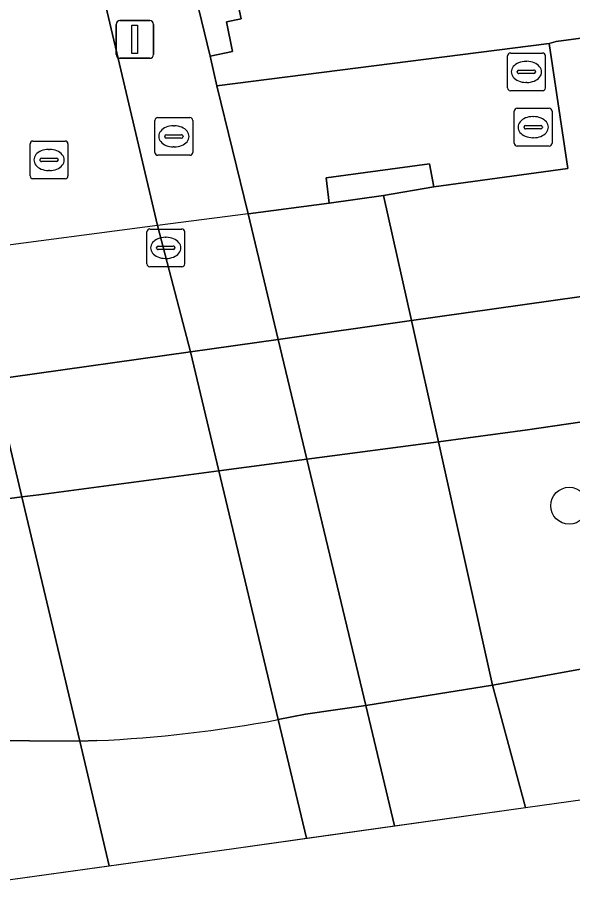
# Model space of a CAD drawing. Extents: x 157793 to 159380, y 380877 to 382313.
# Drawn here: x 158645.8 to 158660.5, y 381157.17 to 381180.18 of the extents above; entities that cross this region are included whole.
import ezdxf

# ---------------------------------------------------------------- set-up
doc = ezdxf.new("R2010")
doc.units = 0
for name, color, linetype in [('IMGEO_Berm_groen', 7, 'Continuous'), ('IMGEO_Berm_open', 7, 'Continuous'), ('IMGEO_Boom', 7, 'Continuous'), ('IMGEO_Dek', 7, 'Continuous'), ('IMGEO_Fietspad_gesloten', 7, 'Continuous'), ('IMGEO_Fietspad_open', 7, 'Continuous'), ('IMGEO_Groenvoorziening', 7, 'Continuous'), ('IMGEO_Hek', 7, 'Continuous'), ('IMGEO_Kolk', 7, 'Continuous'), ('IMGEO_Lichtmast', 7, 'Continuous'), ('IMGEO_Muur', 7, 'Continuous'), ('IMGEO_Rijbaan_regionaal_gesloten', 7, 'Continuous'), ('IMGEO_Rioolput', 7, 'Continuous'), ('IMGEO_Terreindeel_open', 7, 'Continuous'), ('IMGEO_Voetpad_op_trap', 7, 'Continuous'), ('IMGEO_Voetpad_open', 7, 'Continuous')]:
    doc.layers.add(name, color=color, linetype=linetype)

msp = doc.modelspace()

# ---------------------------------------------------------------- linework, layer by layer
at = {"layer": 'IMGEO_Berm_groen'}
msp.add_lwpolyline([(158694.468, 381170.476), (158683.301, 381178.47), (158678.595, 381175.016), (158678.24, 381175.5), (158677.179, 381174.821), (158673.253, 381172.947), (158668.276, 381171.049), (158667.33, 381170.729), (158665.236, 381170.171), (158663.101, 381169.802), (158659.302, 381169.246), (158656.946, 381168.934), (158658.382, 381162.481), (158662.608, 381163.25)], dxfattribs=at)
at = {"layer": 'IMGEO_Berm_open'}
for points in [[(158656.946, 381168.934), (158653.466, 381168.472), (158651.138, 381168.163), (158646.366, 381167.53), (158645.917, 381167.471), (158642.084, 381166.962), (158643.461, 381161.015), (158644.781, 381161.014), (158647.451, 381160.996), (158647.909, 381161.013)], [(158652.71, 381161.57), (158653.068, 381161.64), (158653.426, 381161.713), (158654.225, 381161.827), (158655.023, 381161.944), (158658.382, 381162.481), (158656.946, 381168.934)]]:
    msp.add_lwpolyline(points, dxfattribs=at)
msp.add_arc((158646.357, 381195.36), 34.382, 272.5873, 280.6481, dxfattribs=at)
at = {"layer": 'IMGEO_Boom'}
msp.add_circle((158660.412, 381167.239), 0.489, dxfattribs=at)
at = {"layer": 'IMGEO_Dek'}
msp.add_lwpolyline([(158659.254, 381159.237), (158658.382, 381162.481), (158656.946, 381168.934), (158656.232, 381172.144), (158655.493, 381175.462), (158654.057, 381175.258), (158651.915, 381174.977), (158649.514, 381174.661), (158644.821, 381174.045), (158644.373, 381173.986), (158644.287, 381173.975), (158643.943, 381173.93), (158641.518, 381173.611), (158640.465, 381173.473), (158640.513, 381173.013), (158641.286, 381170.034), (158642.084, 381166.962), (158643.461, 381161.015), (158644.464, 381157.171), (158651.531, 381158.158)], close=True, dxfattribs=at)
at = {"layer": 'IMGEO_Fietspad_gesloten'}
msp.add_lwpolyline([(158661.423, 381172.877), (158656.232, 381172.144), (158656.946, 381168.934), (158659.302, 381169.246), (158663.101, 381169.802)], dxfattribs=at)
msp.add_lwpolyline([(158656.232, 381172.144), (158652.709, 381171.647), (158650.385, 381171.319), (158645.627, 381170.647), (158645.179, 381170.584), (158641.286, 381170.034), (158642.084, 381166.962), (158645.917, 381167.471), (158646.366, 381167.53), (158651.138, 381168.163), (158653.466, 381168.472), (158656.946, 381168.934)], close=True, dxfattribs=at)
at = {"layer": 'IMGEO_Fietspad_open'}
for points in [[(158653.459, 381158.427), (158653.459, 381158.428), (158652.71, 381161.57), (158651.138, 381168.163), (158650.385, 381171.319), (158649.514, 381174.661), (158645.033, 381193.65), (158637.662, 381224.561), (158632.206, 381247.49), (158631.61, 381250), (158626.887, 381270.801), (158625.632, 381276.047)], [(158630.986, 381232.35), (158632.959, 381224.507), (158633.079, 381224.104), (158633.659, 381221.269), (158636.8, 381208.028), (158637.841, 381203.72), (158641.154, 381189.388), (158644.821, 381174.045), (158644.373, 381173.986), (158644.474, 381173.56), (158645.179, 381170.584), (158645.917, 381167.471), (158647.451, 381160.996), (158648.233, 381157.697), (158651.531, 381158.158), (158653.459, 381158.427)]]:
    msp.add_lwpolyline(points, dxfattribs=at)
at = {"layer": 'IMGEO_Groenvoorziening'}
msp.add_lwpolyline([(158639.885, 381225.076), (158650.525, 381180.723), (158651.559, 381180.924), (158651.726, 381180.142), (158651.334, 381180.059), (158651.501, 381179.276), (158650.903, 381179.149), (158651.005, 381178.722), (158651.08, 381178.369), (158659.877, 381179.488), (158660.066, 381179.544), (158664.457, 381180.133), (158662.884, 381186.473), (158661.425, 381192.673), (158659.32, 381192.701), (158657.702, 381194.386), (158650.313, 381190.665), (158650.687, 381191.52), (158651.061, 381193.016), (158651.115, 381194.557), (158651.021, 381195.323), (158651.443, 381196.528), (158651.748, 381198.396), (158651.658, 381200.286)], dxfattribs=at)
at = {"layer": 'IMGEO_Hek'}
msp.add_lwpolyline([(158654.057, 381175.258), (158651.915, 381174.977), (158649.514, 381174.661), (158644.821, 381174.045), (158644.373, 381173.986), (158644.287, 381173.975), (158643.943, 381173.93), (158641.518, 381173.611)], dxfattribs=at)
at = {"layer": 'IMGEO_Kolk'}
for p, q in [((158649.304, 381174.571), (158650.156, 381174.571)), ((158649.229, 381173.645), (158649.229, 381174.497)), ((158649.717, 381174.351), (158649.742, 381174.351)), ((158650.23, 381174.497), (158650.23, 381173.645)), ((158649.488, 381174.065), (158649.488, 381174.077)), ((158649.531, 381174.114), (158649.929, 381174.114)), ((158649.972, 381174.077), (158649.972, 381174.065)), ((158649.926, 381174.028), (158649.528, 381174.028)), ((158649.74, 381173.791), (158649.715, 381173.791)), ((158650.156, 381173.571), (158649.304, 381173.571))]:
    msp.add_line(p, q, dxfattribs=at)
for points in [[(158649.304, 381174.571), (158650.156, 381174.571)], [(158649.229, 381173.645), (158649.229, 381174.497)], [(158650.23, 381174.497), (158650.23, 381173.645)], [(158650.156, 381173.571), (158649.304, 381173.571)]]:
    msp.add_lwpolyline(points, dxfattribs=at)
for centre, radius, start, end in [((158649.306, 381174.495), 0.0765, 91.552, 178.448), ((158649.306, 381174.495), 0.0765, 91.552, 178.448), ((158650.154, 381174.495), 0.0765, 1.552, 88.448), ((158650.154, 381174.495), 0.0765, 1.552, 88.448), ((158649.528, 381174.074), 0.0403, 85.8775, 175.7526), ((158649.525, 381174.064), 0.0366, 178.938, 274.7102), ((158649.929, 381174.071), 0.043, 264.8664, 352.4533), ((158649.933, 381174.076), 0.0386, 1.7309, 96.639), ((158649.306, 381173.647), 0.0765, 181.552, 268.448), ((158649.306, 381173.647), 0.0765, 181.552, 268.448), ((158650.154, 381173.647), 0.0765, 271.552, 358.448), ((158650.154, 381173.647), 0.0765, 271.552, 358.448)]:
    msp.add_arc(centre, radius, start, end, dxfattribs=at)
for centre, major_axis, ratio, start_param, end_param in [((158649.716, 381174.071), (-0.387, 0.002), 0.722429, 4.712389, 7.853982), ((158649.741, 381174.071), (-0.39, 0.002), 0.717154, 1.570796, 4.712389)]:
    msp.add_ellipse(centre, major_axis=major_axis, ratio=ratio, start_param=start_param, end_param=end_param, dxfattribs=at)
at = {"layer": 'IMGEO_Lichtmast'}
for p, q in [((158648.516, 381180.095), (158649.306, 381180.095)), ((158649.306, 381180.095), (158648.516, 381180.095)), ((158648.416, 381179.195), (158648.416, 381179.995)), ((158648.416, 381179.995), (158648.416, 381179.195)), ((158649.406, 381179.995), (158649.406, 381179.195)), ((158649.406, 381179.195), (158649.406, 381179.995)), ((158649.306, 381179.095), (158648.516, 381179.095)), ((158648.516, 381179.095), (158649.306, 381179.095))]:
    msp.add_line(p, q, dxfattribs=at)
msp.add_lwpolyline([(158648.836, 381179.97), (158648.986, 381179.97), (158648.986, 381179.22), (158648.836, 381179.22), (158648.836, 381179.97)], dxfattribs=at)
for centre, start, end in [((158648.516, 381179.995), 90, 180), ((158648.516, 381179.995), 90, 180), ((158649.306, 381179.995), 0, 90), ((158649.306, 381179.995), 360, 90), ((158648.516, 381179.195), 180, 270), ((158648.516, 381179.195), 180, 270), ((158649.306, 381179.195), 270, 0), ((158649.306, 381179.195), 270, 0)]:
    msp.add_arc(centre, 0.1, start, end, dxfattribs=at)
at = {"layer": 'IMGEO_Muur'}
msp.add_lwpolyline([(158656.716, 381176.299), (158653.972, 381175.925), (158654.057, 381175.258), (158655.493, 381175.462), (158656.825, 381175.686)], close=True, dxfattribs=at)
msp.add_lwpolyline([(158654.057, 381175.258), (158651.915, 381174.977)], dxfattribs=at)
at = {"layer": 'IMGEO_Rijbaan_regionaal_gesloten'}
for points in [[(158709.658, 381169.744), (158707.667, 381169.437), (158705.579, 381169.186), (158703.491, 381168.936), (158701.5, 381168.586), (158699.492, 381168.359), (158697.338, 381168.114), (158695.302, 381167.798), (158693.267, 381167.482), (158691.3, 381167.254), (158687.077, 381166.64), (158683.029, 381166.051), (158680.972, 381165.802), (158678.976, 381165.503), (158676.908, 381165.247), (158674.844, 381164.965), (158672.78, 381164.683), (158670.763, 381164.387), (158668.618, 381164.094), (158666.473, 381163.8), (158662.608, 381163.25), (158658.382, 381162.481), (158659.254, 381159.237), (158811.548, 381180.518)], [(158659.254, 381159.237), (158658.382, 381162.481), (158655.023, 381161.944), (158654.225, 381161.827), (158653.426, 381161.713), (158653.068, 381161.64), (158652.71, 381161.57)], [(158647.909, 381161.013), (158647.451, 381160.996), (158644.781, 381161.014), (158643.461, 381161.015), (158644.464, 381157.171), (158651.531, 381158.158), (158659.254, 381159.237)]]:
    msp.add_lwpolyline(points, dxfattribs=at)
msp.add_arc((158646.357, 381195.36), 34.382, 272.5873, 280.6481, dxfattribs=at)
at = {"layer": 'IMGEO_Rioolput'}
for p, q in [((158658.777, 381178.309), (158658.777, 381179.161)), ((158658.852, 381179.235), (158659.704, 381179.235)), ((158659.778, 381179.161), (158659.778, 381178.309)), ((158659.265, 381179.015), (158659.29, 381179.015)), ((158659.036, 381178.729), (158659.036, 381178.741)), ((158659.474, 381178.692), (158659.076, 381178.692)), ((158659.079, 381178.778), (158659.477, 381178.778)), ((158659.52, 381178.741), (158659.52, 381178.729)), ((158659.288, 381178.455), (158659.263, 381178.455)), ((158659.704, 381178.235), (158658.852, 381178.235)), ((158659.031, 381177.77), (158659.883, 381177.77)), ((158649.519, 381177.525), (158650.371, 381177.525)), ((158658.956, 381176.844), (158658.956, 381177.696)), ((158659.444, 381177.55), (158659.469, 381177.55)), ((158659.957, 381177.696), (158659.957, 381176.844)), ((158649.444, 381176.599), (158649.444, 381177.451)), ((158649.932, 381177.305), (158649.957, 381177.305)), ((158650.445, 381177.451), (158650.445, 381176.599)), ((158659.258, 381177.313), (158659.656, 381177.313)), ((158649.746, 381177.068), (158650.144, 381177.068)), ((158659.215, 381177.264), (158659.215, 381177.276)), ((158659.653, 381177.227), (158659.255, 381177.227)), ((158659.699, 381177.276), (158659.699, 381177.264)), ((158646.139, 381175.976), (158646.139, 381176.828)), ((158646.214, 381176.902), (158647.066, 381176.902)), ((158647.14, 381176.828), (158647.14, 381175.976)), ((158649.703, 381177.019), (158649.703, 381177.031)), ((158650.141, 381176.982), (158649.743, 381176.982)), ((158650.187, 381177.031), (158650.187, 381177.019)), ((158659.467, 381176.99), (158659.442, 381176.99)), ((158646.627, 381176.682), (158646.652, 381176.682)), ((158649.955, 381176.745), (158649.93, 381176.745)), ((158659.883, 381176.77), (158659.031, 381176.77)), ((158646.398, 381176.396), (158646.398, 381176.408)), ((158646.836, 381176.359), (158646.438, 381176.359)), ((158646.441, 381176.445), (158646.839, 381176.445)), ((158646.882, 381176.408), (158646.882, 381176.396)), ((158650.371, 381176.525), (158649.519, 381176.525)), ((158647.066, 381175.902), (158646.214, 381175.902)), ((158646.65, 381176.122), (158646.625, 381176.122))]:
    msp.add_line(p, q, dxfattribs=at)
for points in [[(158658.777, 381178.309), (158658.777, 381179.161)], [(158658.852, 381179.235), (158659.704, 381179.235)], [(158659.778, 381179.161), (158659.778, 381178.309)], [(158659.704, 381178.235), (158658.852, 381178.235)], [(158659.031, 381177.77), (158659.883, 381177.77)], [(158649.519, 381177.525), (158650.371, 381177.525)], [(158658.956, 381176.844), (158658.956, 381177.696)], [(158659.957, 381177.696), (158659.957, 381176.844)], [(158649.444, 381176.599), (158649.444, 381177.451)], [(158650.445, 381177.451), (158650.445, 381176.599)], [(158646.139, 381175.976), (158646.139, 381176.828)], [(158646.214, 381176.902), (158647.066, 381176.902)], [(158647.14, 381176.828), (158647.14, 381175.976)], [(158659.883, 381176.77), (158659.031, 381176.77)], [(158650.371, 381176.525), (158649.519, 381176.525)], [(158647.066, 381175.902), (158646.214, 381175.902)]]:
    msp.add_lwpolyline(points, dxfattribs=at)
for centre, radius, start, end in [((158658.854, 381179.159), 0.0765, 91.552, 178.448), ((158658.854, 381179.159), 0.0765, 91.552, 178.448), ((158659.702, 381179.159), 0.0765, 1.552, 88.448), ((158659.702, 381179.159), 0.0765, 1.552, 88.448), ((158659.076, 381178.738), 0.0403, 85.8775, 175.7526), ((158659.073, 381178.728), 0.0366, 178.938, 274.7102), ((158659.477, 381178.735), 0.043, 264.8664, 352.4533), ((158659.481, 381178.74), 0.0386, 1.7309, 96.639), ((158658.854, 381178.311), 0.0765, 181.552, 268.448), ((158658.854, 381178.311), 0.0765, 181.552, 268.448), ((158659.702, 381178.311), 0.0765, 271.552, 358.448), ((158659.702, 381178.311), 0.0765, 271.552, 358.448), ((158659.033, 381177.694), 0.0765, 91.552, 178.448), ((158659.033, 381177.694), 0.0765, 91.552, 178.448), ((158659.881, 381177.694), 0.0765, 1.552, 88.448), ((158659.881, 381177.694), 0.0765, 1.552, 88.448), ((158649.521, 381177.449), 0.0765, 91.552, 178.448), ((158649.521, 381177.449), 0.0765, 91.552, 178.448), ((158650.369, 381177.449), 0.0765, 1.552, 88.448), ((158650.369, 381177.449), 0.0765, 1.552, 88.448), ((158659.255, 381177.273), 0.0403, 85.8775, 175.7526), ((158659.66, 381177.275), 0.0386, 1.7309, 96.639), ((158649.743, 381177.028), 0.0403, 85.8775, 175.7526), ((158650.148, 381177.03), 0.0386, 1.7309, 96.639), ((158659.252, 381177.263), 0.0366, 178.938, 274.7102), ((158659.656, 381177.27), 0.043, 264.8664, 352.4533), ((158646.216, 381176.826), 0.0765, 91.552, 178.448), ((158646.216, 381176.826), 0.0765, 91.552, 178.448), ((158647.064, 381176.826), 0.0765, 1.552, 88.448), ((158647.064, 381176.826), 0.0765, 1.552, 88.448), ((158649.74, 381177.018), 0.0366, 178.938, 274.7102), ((158650.144, 381177.025), 0.043, 264.8664, 352.4533), ((158659.033, 381176.846), 0.0765, 181.552, 268.448), ((158659.033, 381176.846), 0.0765, 181.552, 268.448), ((158659.881, 381176.846), 0.0765, 271.552, 358.448), ((158659.881, 381176.846), 0.0765, 271.552, 358.448), ((158649.521, 381176.601), 0.0765, 181.552, 268.448), ((158649.521, 381176.601), 0.0765, 181.552, 268.448), ((158650.369, 381176.601), 0.0765, 271.552, 358.448), ((158650.369, 381176.601), 0.0765, 271.552, 358.448), ((158646.438, 381176.405), 0.0403, 85.8775, 175.7526), ((158646.435, 381176.395), 0.0366, 178.938, 274.7102), ((158646.839, 381176.402), 0.043, 264.8664, 352.4533), ((158646.843, 381176.407), 0.0386, 1.7309, 96.639), ((158646.216, 381175.978), 0.0765, 181.552, 268.448), ((158646.216, 381175.978), 0.0765, 181.552, 268.448), ((158647.064, 381175.978), 0.0765, 271.552, 358.448), ((158647.064, 381175.978), 0.0765, 271.552, 358.448)]:
    msp.add_arc(centre, radius, start, end, dxfattribs=at)
for centre, major_axis, ratio, start_param, end_param in [((158659.264, 381178.735), (-0.387, 0.002), 0.722429, 4.712389, 7.853982), ((158659.289, 381178.735), (-0.39, 0.002), 0.717154, 1.570796, 4.712389), ((158659.443, 381177.27), (-0.387, 0.002), 0.722429, 4.712389, 7.853982), ((158659.468, 381177.27), (-0.39, 0.002), 0.717154, 1.570796, 4.712389), ((158649.931, 381177.025), (-0.387, 0.002), 0.722429, 4.712389, 7.853982), ((158649.956, 381177.025), (-0.39, 0.002), 0.717154, 1.570796, 4.712389), ((158646.626, 381176.402), (-0.387, 0.002), 0.722429, 4.712389, 7.853982), ((158646.651, 381176.402), (-0.39, 0.002), 0.717154, 1.570796, 4.712389)]:
    msp.add_ellipse(centre, major_axis=major_axis, ratio=ratio, start_param=start_param, end_param=end_param, dxfattribs=at)
at = {"layer": 'IMGEO_Terreindeel_open'}
for points in [[(158659.254, 381159.237), (158658.382, 381162.481), (158656.946, 381168.934), (158656.232, 381172.144), (158655.493, 381175.462), (158654.057, 381175.258), (158651.915, 381174.977), (158652.709, 381171.647), (158653.466, 381168.472), (158655.023, 381161.944), (158655.784, 381158.753), (158655.784, 381158.752)], [(158648.233, 381157.697), (158647.451, 381160.996), (158645.917, 381167.471), (158645.179, 381170.584), (158644.474, 381173.56), (158644.373, 381173.986), (158644.287, 381173.975), (158643.943, 381173.93), (158641.518, 381173.611), (158640.465, 381173.473), (158640.513, 381173.013), (158641.286, 381170.034), (158642.084, 381166.962), (158643.461, 381161.015), (158644.464, 381157.171)]]:
    msp.add_lwpolyline(points, close=True, dxfattribs=at)
at = {"layer": 'IMGEO_Voetpad_op_trap'}
msp.add_lwpolyline([(158659.877, 381179.488), (158651.08, 381178.369), (158651.915, 381174.977), (158654.057, 381175.258), (158653.972, 381175.925), (158656.716, 381176.299), (158656.825, 381175.686), (158660.375, 381176.174)], close=True, dxfattribs=at)
at = {"layer": 'IMGEO_Voetpad_open'}
for points in [[(158625.632, 381276.047), (158626.887, 381270.801), (158631.61, 381250), (158632.206, 381247.49), (158637.662, 381224.561), (158645.033, 381193.65), (158649.514, 381174.661), (158650.385, 381171.319), (158651.138, 381168.163), (158652.71, 381161.57), (158653.459, 381158.428), (158653.459, 381158.427)], [(158653.459, 381158.427), (158655.784, 381158.752), (158655.784, 381158.753), (158655.023, 381161.944), (158653.466, 381168.472), (158652.709, 381171.647), (158651.915, 381174.977), (158651.08, 381178.369), (158651.005, 381178.722), (158650.903, 381179.149), (158650.525, 381180.723), (158639.885, 381225.076), (158639.332, 381227.48), (158635.712, 381242.7), (158633.976, 381250), (158633.39, 381252.463), (158642.419, 381254.605), (158642.116, 381255.85), (158636.012, 381254.407), (158633.091, 381253.716), (158628.55, 381273.599), (158628.189, 381275.277)], [(158664.457, 381180.133), (158660.066, 381179.544), (158659.877, 381179.488), (158660.375, 381176.174), (158656.825, 381175.686), (158655.493, 381175.462), (158656.232, 381172.144), (158661.423, 381172.877)]]:
    msp.add_lwpolyline(points, dxfattribs=at)
for points in [[(158651.334, 381180.059), (158651.726, 381180.142), (158651.559, 381180.924), (158650.525, 381180.723), (158650.903, 381179.149), (158651.501, 381179.276)], [(158655.493, 381175.462), (158654.057, 381175.258), (158651.915, 381174.977), (158649.514, 381174.661), (158644.821, 381174.045), (158644.373, 381173.986), (158644.287, 381173.975), (158643.943, 381173.93), (158641.518, 381173.611), (158640.465, 381173.473), (158640.513, 381173.013), (158641.286, 381170.034), (158645.179, 381170.584), (158645.627, 381170.647), (158650.385, 381171.319), (158652.709, 381171.647), (158656.232, 381172.144)]]:
    msp.add_lwpolyline(points, close=True, dxfattribs=at)

doc.saveas('drawing.dxf')
